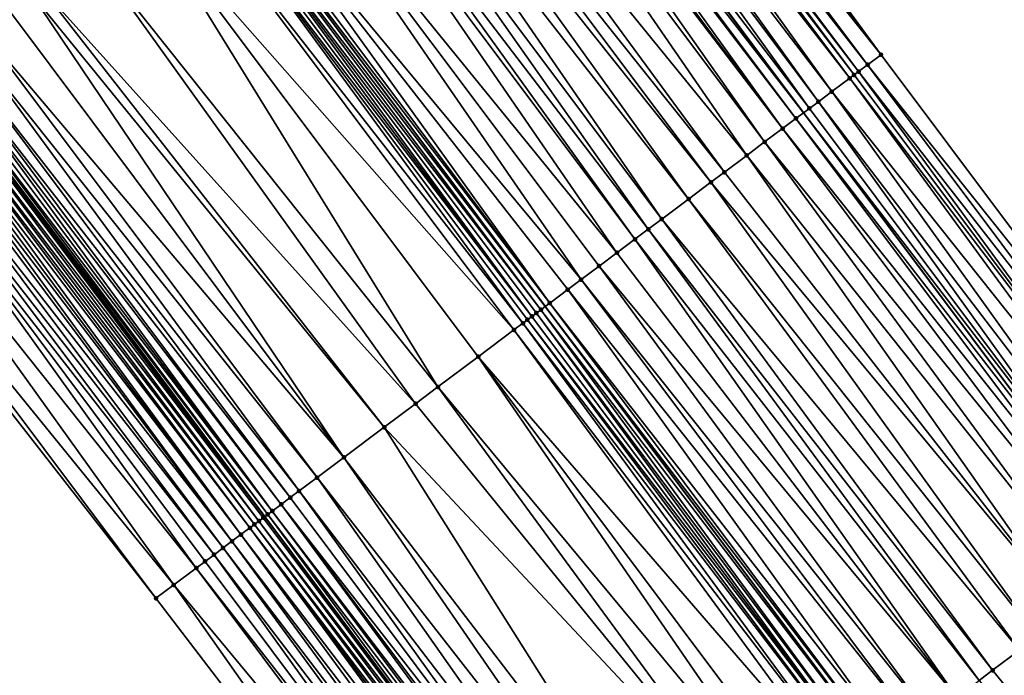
# Model space of a CAD drawing. Header units: feet. Extents: x 2004186 to 2014793, y 836912 to 864902.
# Tile 497 of 656: x 2007133 to 2007168, y 852294 to 852317. Entities that reach past the tile are written whole.
import ezdxf

# ---------------------------------------------------------------- set-up
doc = ezdxf.new("R2010")
doc.units = ezdxf.units.FT
doc.header["$LTSCALE"] = 100
doc.header["$MEASUREMENT"] = 0
for name, color, linetype, lineweight in [('EP_Travel Lane', 5, 'Continuous', 40), ('GPL_Skip Line', 2, 'Continuous', 40), ('Road Shots', 4, 'Continuous', 200), ('Road X-Section', 30, 'Continuous', 13)]:
    doc.layers.add(name, color=color, linetype=linetype, lineweight=lineweight)
doc.layers.add('I-77 SB_MM21-27-Surface-Border', color=7, linetype='Continuous')
doc.layers.add('I-77 SB_MM21-27-Surface-TIN', color=7, linetype='Continuous')

msp = doc.modelspace()

# ---------------------------------------------------------------- linework, layer by layer
at = {"layer": 'EP_Travel Lane'}
for points in [[(2007214.576057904, 852203.6635399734, 437.9141399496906), (2007202.278240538, 852219.5795358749, 438.050688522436), (2007190.132490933, 852235.4690993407, 438.1083880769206), (2007177.986796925, 852251.3585900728, 438.1884823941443), (2007165.841127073, 852267.2480492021, 438.2783200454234), (2007153.633143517, 852283.2535366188, 438.3588180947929), (2007141.654077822, 852299.2690866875, 438.4256654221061), (2007129.675011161, 852315.2846380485, 438.4920886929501), (2007117.695972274, 852331.3001522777, 438.5709600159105), (2007105.716917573, 852347.315687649, 438.6427364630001), (2007093.832098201, 852363.5804056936, 438.7356369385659), (2007082.036463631, 852379.7315499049, 438.798173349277), (2007070.240883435, 852395.8826196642, 438.8848433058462), (2007058.445256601, 852412.0337532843, 438.9508377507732), (2007046.706961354, 852428.372048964, 439.0449221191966), (2007035.053841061, 852444.626251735, 439.1202886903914), (2007023.400728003, 852460.880444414, 439.199071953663)], [(2007246.145901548, 852202.9269348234, 437.0806944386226), (2007233.741103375, 852218.6156544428, 437.1436066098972), (2007221.448139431, 852234.258770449, 437.2766588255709), (2007209.290980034, 852250.1393574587, 437.3813308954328), (2007197.133745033, 852266.020043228, 437.4555882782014), (2007184.976511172, 852281.9007275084, 437.5302831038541), (2007172.905763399, 852297.6969138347, 437.621815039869), (2007160.913285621, 852313.7024338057, 437.684617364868), (2007148.920804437, 852329.7079583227, 437.7458855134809), (2007136.928411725, 852345.713364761, 437.8467823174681), (2007124.9364487, 852361.7191698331, 437.9312006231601), (2007113.20897094, 852377.7548519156, 438.0108785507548), (2007101.402731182, 852393.8982299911, 438.075594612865), (2007089.596502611, 852410.0415927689, 438.145239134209), (2007077.790305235, 852426.1849128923, 438.2287000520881), (2007066.194967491, 852442.3457257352, 438.2838835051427), (2007054.552976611, 852458.6080466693, 438.3283688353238)]]:
    msp.add_polyline3d(points, dxfattribs=at)
at = {"layer": 'GPL_Skip Line'}
msp.add_polyline3d([(2007224.565206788, 852211.4563933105, 437.5843661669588), (2007212.292808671, 852227.2478656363, 437.6978340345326), (2007200.135654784, 852243.1284454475, 437.8047006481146), (2007187.978378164, 852259.0091855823, 437.8622266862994), (2007175.821181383, 852274.889821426, 437.9518490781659), (2007163.679047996, 852290.7819968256, 438.0152008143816), (2007151.686871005, 852306.7876408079, 438.0997817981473), (2007139.694610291, 852322.7933965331, 438.1468645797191), (2007127.702435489, 852338.7990375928, 438.232426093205), (2007115.710268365, 852354.8046684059, 438.3214261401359), (2007103.90233262, 852370.9467186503, 438.4013173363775), (2007092.096094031, 852387.090095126, 438.4665361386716), (2007080.28987076, 852403.2334506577, 438.5385390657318), (2007068.483676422, 852419.3767666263, 438.6233570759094), (2007056.814383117, 852435.6193597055, 438.6752667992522), (2007045.161990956, 852451.8740535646, 438.7574871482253), (2007033.509610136, 852468.1287316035, 438.845002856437)], dxfattribs=at)
at = {"layer": 'I-77 SB_MM21-27-Surface-Border', "color": 3, "linetype": 'ByBlock', "lineweight": -2}
for points in [[(2007056.214043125, 852459.7994650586, 438.1822470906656), (2007068.354014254, 852443.8944378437, 438.0692178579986), (2007080.105546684, 852427.8792449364, 437.9940760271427), (2007091.911731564, 852411.7359418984, 437.9050836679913), (2007104.202193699, 852395.9468641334, 437.8043375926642), (2007116.008447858, 852379.803466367, 437.7459950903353), (2007127.873178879, 852363.9207867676, 437.6558103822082), (2007138.105036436, 852346.595568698, 437.713169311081), (2007151.857479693, 852331.9095697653, 437.4628300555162), (2007163.689694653, 852315.7838750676, 437.4211709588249), (2007175.681911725, 852299.778177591, 437.3545356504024), (2007187.41253059, 852283.7667933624, 437.2963542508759), (2007199.410939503, 852267.7645581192, 437.2148276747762), (2007211.25062285, 852251.6406420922, 437.1663906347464), (2007223.090304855, 852235.5167278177, 437.1173897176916), (2007235.760482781, 852220.19171268, 436.9675541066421), (2007248.533332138, 852204.7903650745, 436.853076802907)], [(2007212.265211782, 852201.8610753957, 437.9418669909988), (2007199.589120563, 852217.5207740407, 438.0786277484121), (2007187.114365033, 852233.1581888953, 438.1911890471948), (2007174.79836774, 852248.9172418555, 438.2837979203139), (2007162.323513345, 852264.5547858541, 438.3566737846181), (2007149.91505002, 852280.4673294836, 438.4528724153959), (2007137.762797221, 852296.3530746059, 438.5294041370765), (2007125.450442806, 852312.1189553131, 438.5863476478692), (2007113.458286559, 852328.1245716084, 438.6802193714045), (2007101.78621601, 852344.370073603, 438.7606463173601), (2007089.858498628, 852360.6739035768, 438.8335977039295), (2007078.375159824, 852377.0533642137, 438.9123424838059), (2007067.05324978, 852393.5508958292, 438.9885407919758), (2007055.247060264, 852409.6942052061, 439.0755101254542), (2007044.136613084, 852426.5290269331, 439.1408593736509), (2007032.15909689, 852442.5507092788, 439.2102353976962), (2007020.18163239, 852458.5723195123, 439.3037975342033)]]:
    msp.add_polyline3d(points, dxfattribs=at)
at = {"layer": 'I-77 SB_MM21-27-Surface-TIN', "color": 128, "linetype": 'ByBlock', "lineweight": -2}
for points in [[(2007151.697463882, 852331.7895908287, 437.4816590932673), (2007151.217392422, 852331.4296860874, 437.5273847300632), (2007163.689694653, 852315.7838750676, 437.4211709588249)], [(2007151.857479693, 852331.9095697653, 437.4628300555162), (2007151.697463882, 852331.7895908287, 437.4816590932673), (2007163.689694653, 852315.7838750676, 437.4211709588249)], [(2007151.217392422, 852331.4296860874, 437.5273847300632), (2007150.897350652, 852331.1897417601, 437.5604970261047), (2007163.209616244, 852315.4239796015, 437.4637839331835)], [(2007151.217392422, 852331.4296860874, 437.5273847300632), (2007163.209616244, 852315.4239796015, 437.4637839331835), (2007163.689694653, 852315.7838750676, 437.4211709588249)], [(2007150.577266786, 852330.949853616, 437.5747557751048), (2007150.417229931, 852330.8299027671, 437.5841593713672), (2007162.569491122, 852314.9441464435, 437.5113850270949)], [(2007150.737318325, 852331.0697848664, 437.5719289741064), (2007150.577266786, 852330.949853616, 437.5747557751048), (2007162.729535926, 852315.0640866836, 437.5055417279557)], [(2007150.577266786, 852330.949853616, 437.5747557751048), (2007162.569491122, 852314.9441464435, 437.5113850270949), (2007162.729535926, 852315.0640866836, 437.5055417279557)], [(2007150.897350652, 852331.1897417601, 437.5604970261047), (2007150.737318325, 852331.0697848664, 437.5719289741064), (2007162.889574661, 852315.1840350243, 437.4969798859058)], [(2007150.737318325, 852331.0697848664, 437.5719289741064), (2007162.729535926, 852315.0640866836, 437.5055417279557), (2007162.889574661, 852315.1840350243, 437.4969798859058)], [(2007150.897350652, 852331.1897417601, 437.5604970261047), (2007162.889574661, 852315.1840350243, 437.4969798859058), (2007163.209616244, 852315.4239796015, 437.4637839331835)], [(2007150.257203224, 852330.7099383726, 437.5981083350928), (2007149.777133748, 852330.3500309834, 437.6447225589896), (2007161.92940607, 852314.4642598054, 437.5769327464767)], [(2007150.417229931, 852330.8299027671, 437.5841593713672), (2007150.257203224, 852330.7099383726, 437.5981083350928), (2007162.569491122, 852314.9441464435, 437.5113850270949)], [(2007150.257203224, 852330.7099383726, 437.5981083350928), (2007161.92940607, 852314.4642598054, 437.5769327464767), (2007162.569491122, 852314.9441464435, 437.5113850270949)], [(2007149.777133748, 852330.3500309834, 437.6447225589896), (2007149.457117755, 852330.1100522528, 437.6893796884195), (2007161.449360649, 852314.1043203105, 437.6343204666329)], [(2007149.777133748, 852330.3500309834, 437.6447225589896), (2007161.449360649, 852314.1043203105, 437.6343204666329), (2007161.92940607, 852314.4642598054, 437.5769327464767)], [(2007149.457117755, 852330.1100522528, 437.6893796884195), (2007148.97705604, 852329.750134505, 437.7394699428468), (2007161.12931367, 852313.864382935, 437.6650998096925)], [(2007149.457117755, 852330.1100522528, 437.6893796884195), (2007161.12931367, 852313.864382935, 437.6650998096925), (2007161.449360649, 852314.1043203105, 437.6343204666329)], [(2007148.657021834, 852329.5101800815, 437.7759702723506), (2007148.496988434, 852329.39022462, 437.7869216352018), (2007160.64923696, 852313.504485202, 437.7084734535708)], [(2007148.657021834, 852329.5101800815, 437.7759702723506), (2007160.913285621, 852313.7024338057, 437.684617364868), (2007148.920804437, 852329.7079583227, 437.7458855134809)], [(2007148.657021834, 852329.5101800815, 437.7759702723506), (2007160.64923696, 852313.504485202, 437.7084734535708), (2007160.913285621, 852313.7024338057, 437.684617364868)], [(2007148.97705604, 852329.750134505, 437.7394699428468), (2007148.920804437, 852329.7079583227, 437.7458855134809), (2007160.913285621, 852313.7024338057, 437.684617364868)], [(2007148.97705604, 852329.750134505, 437.7394699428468), (2007160.913285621, 852313.7024338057, 437.684617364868), (2007161.12931367, 852313.864382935, 437.6650998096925)], [(2007148.176905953, 852329.1503346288, 437.8018003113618), (2007148.016871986, 852329.0303799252, 437.8124974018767), (2007160.169132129, 852313.1446250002, 437.7392526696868)], [(2007148.496988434, 852329.39022462, 437.7869216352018), (2007148.176905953, 852329.1503346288, 437.8018003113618), (2007160.169132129, 852313.1446250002, 437.7392526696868)], [(2007148.496988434, 852329.39022462, 437.7869216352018), (2007160.169132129, 852313.1446250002, 437.7392526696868), (2007160.64923696, 852313.504485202, 437.7084734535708)], [(2007148.016871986, 852329.0303799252, 437.8124974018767), (2007147.536748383, 852328.6705447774, 437.8348692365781), (2007159.528970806, 852312.6648401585, 437.7706401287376)], [(2007148.016871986, 852329.0303799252, 437.8124974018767), (2007159.528970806, 852312.6648401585, 437.7706401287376), (2007160.169132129, 852313.1446250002, 437.7392526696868)], [(2007147.536748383, 852328.6705447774, 437.8348692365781), (2007146.25640395, 852327.7110041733, 437.8878867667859), (2007158.888804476, 852312.1850620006, 437.7997847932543)], [(2007147.536748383, 852328.6705447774, 437.8348692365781), (2007158.888804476, 852312.1850620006, 437.7997847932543), (2007159.528970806, 852312.6648401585, 437.7706401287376)], [(2007146.25640395, 852327.7110041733, 437.8878867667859), (2007145.616240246, 852327.2312225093, 437.9182082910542), (2007158.08860072, 852311.5853337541, 437.8380778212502)], [(2007146.25640395, 852327.7110041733, 437.8878867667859), (2007158.08860072, 852311.5853337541, 437.8380778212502), (2007158.888804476, 852312.1850620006, 437.7997847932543)], [(2007145.616240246, 852327.2312225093, 437.9182082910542), (2007145.136108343, 852326.8713984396, 437.9368626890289), (2007157.608479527, 852311.2254953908, 437.8615285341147)], [(2007145.616240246, 852327.2312225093, 437.9182082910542), (2007157.608479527, 852311.2254953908, 437.8615285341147), (2007158.08860072, 852311.5853337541, 437.8380778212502)], [(2007145.136108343, 852326.8713984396, 437.9368626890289), (2007144.495922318, 852326.3916465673, 437.9571869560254), (2007156.808254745, 852310.6257952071, 437.8904044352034)], [(2007145.136108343, 852326.8713984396, 437.9368626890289), (2007156.808254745, 852310.6257952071, 437.8904044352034), (2007157.608479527, 852311.2254953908, 437.8615285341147)], [(2007144.495922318, 852326.3916465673, 437.9571869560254), (2007143.855745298, 852325.9118826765, 437.9815442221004), (2007155.847995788, 852309.9061405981, 437.9298838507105)], [(2007144.495922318, 852326.3916465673, 437.9571869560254), (2007155.847995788, 852309.9061405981, 437.9298838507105), (2007156.808254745, 852310.6257952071, 437.8904044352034)], [(2007143.855745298, 852325.9118826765, 437.9815442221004), (2007143.215567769, 852325.4321194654, 438.0056734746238), (2007155.367864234, 852309.5463160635, 437.9486941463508)], [(2007143.855745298, 852325.9118826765, 437.9815442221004), (2007155.367864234, 852309.5463160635, 437.9486941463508), (2007155.847995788, 852309.9061405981, 437.9298838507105)], [(2007143.215567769, 852325.4321194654, 438.0056734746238), (2007142.895483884, 852325.1922313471, 438.0199236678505), (2007154.887739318, 852309.186482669, 437.9704774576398)], [(2007143.215567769, 852325.4321194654, 438.0056734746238), (2007154.887739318, 852309.186482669, 437.9704774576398), (2007155.367864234, 852309.5463160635, 437.9486941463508)], [(2007142.895483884, 852325.1922313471, 438.0199236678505), (2007141.615144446, 852324.232684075, 438.0751786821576), (2007154.247564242, 852308.7067161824, 437.9957054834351)], [(2007142.895483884, 852325.1922313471, 438.0199236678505), (2007154.247564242, 852308.7067161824, 437.9957054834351), (2007154.887739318, 852309.186482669, 437.9704774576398)], [(2007141.615144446, 852324.232684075, 438.0751786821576), (2007140.174752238, 852323.1532071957, 438.1327091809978), (2007152.96721504, 852307.7471819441, 438.0465862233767)], [(2007141.615144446, 852324.232684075, 438.0751786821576), (2007153.607393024, 852308.2269445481, 438.0226610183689), (2007154.247564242, 852308.7067161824, 437.9957054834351)], [(2007141.615144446, 852324.232684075, 438.0751786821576), (2007152.96721504, 852307.7471819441, 438.0465862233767), (2007153.607393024, 852308.2269445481, 438.0226610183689)], [(2007140.174752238, 852323.1532071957, 438.1327091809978), (2007139.854656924, 852322.9133343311, 438.1418406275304), (2007151.846917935, 852306.90757821, 438.0948906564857)], [(2007140.174752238, 852323.1532071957, 438.1327091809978), (2007152.487088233, 852307.3873510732, 438.0675227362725), (2007152.96721504, 852307.7471819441, 438.0465862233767)], [(2007140.174752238, 852323.1532071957, 438.1327091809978), (2007151.846917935, 852306.90757821, 438.0948906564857), (2007152.487088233, 852307.3873510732, 438.0675227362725)], [(2007139.534563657, 852322.6734587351, 438.1518885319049), (2007151.686871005, 852306.7876408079, 438.0997817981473), (2007139.694610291, 852322.7933965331, 438.1468645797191)], [(2007139.854656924, 852322.9133343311, 438.1418406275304), (2007139.694610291, 852322.7933965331, 438.1468645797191), (2007151.846917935, 852306.90757821, 438.0948906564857)], [(2007151.846917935, 852306.90757821, 438.0948906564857), (2007139.694610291, 852322.7933965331, 438.1468645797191), (2007151.686871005, 852306.7876408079, 438.0997817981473)], [(2007139.374514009, 852322.5535249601, 438.1555625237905), (2007139.214451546, 852322.4336082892, 438.1534968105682), (2007151.206707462, 852306.4278589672, 438.1042649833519)], [(2007139.534563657, 852322.6734587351, 438.1518885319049), (2007139.374514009, 852322.5535249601, 438.1555625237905), (2007151.526824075, 852306.6677034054, 438.1046729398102)], [(2007139.374514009, 852322.5535249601, 438.1555625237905), (2007151.366768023, 852306.5477781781, 438.1054784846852), (2007151.526824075, 852306.6677034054, 438.1046729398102)], [(2007139.374514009, 852322.5535249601, 438.1555625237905), (2007151.206707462, 852306.4278589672, 438.1042649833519), (2007151.366768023, 852306.5477781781, 438.1054784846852)], [(2007139.534563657, 852322.6734587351, 438.1518885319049), (2007151.526824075, 852306.6677034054, 438.1046729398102), (2007151.686871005, 852306.7876408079, 438.0997817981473)], [(2007139.054405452, 852322.3136697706, 438.158762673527), (2007138.574277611, 852321.9538402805, 438.1792359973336), (2007150.886625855, 852306.187967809, 438.1195350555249)], [(2007139.214451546, 852322.4336082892, 438.1534968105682), (2007139.054405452, 852322.3136697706, 438.158762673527), (2007151.206707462, 852306.4278589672, 438.1042649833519)], [(2007139.054405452, 852322.3136697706, 438.158762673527), (2007151.046662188, 852306.3079193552, 438.1098976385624), (2007151.206707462, 852306.4278589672, 438.1042649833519)], [(2007139.054405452, 852322.3136697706, 438.158762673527), (2007150.886625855, 852306.187967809, 438.1195350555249), (2007151.046662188, 852306.3079193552, 438.1098976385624)], [(2007138.574277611, 852321.9538402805, 438.1792359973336), (2007137.293920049, 852320.9943171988, 438.2263734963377), (2007150.566542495, 852305.9480789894, 438.1340203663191)], [(2007138.574277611, 852321.9538402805, 438.1792359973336), (2007150.566542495, 852305.9480789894, 438.1340203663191), (2007150.886625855, 852306.187967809, 438.1195350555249)], [(2007137.293920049, 852320.9943171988, 438.2263734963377), (2007135.373380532, 852319.5550368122, 438.2956582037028), (2007147.845783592, 852303.9090912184, 438.2345965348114)], [(2007137.293920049, 852320.9943171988, 438.2263734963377), (2007149.286181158, 852304.9885609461, 438.1794665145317), (2007150.566542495, 852305.9480789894, 438.1340203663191)], [(2007137.293920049, 852320.9943171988, 438.2263734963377), (2007147.845783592, 852303.9090912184, 438.2345965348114), (2007149.286181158, 852304.9885609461, 438.1794665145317)], [(2007135.373380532, 852319.5550368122, 438.2956582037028), (2007133.612894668, 852318.2356848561, 438.3630624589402), (2007147.045549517, 852303.3094034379, 438.2593101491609)], [(2007135.373380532, 852319.5550368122, 438.2956582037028), (2007147.045549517, 852303.3094034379, 438.2593101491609), (2007147.845783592, 852303.9090912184, 438.2345965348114)], [(2007133.612894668, 852318.2356848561, 438.3630624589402), (2007133.292801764, 852317.9958087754, 438.3732730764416), (2007145.925241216, 852302.4698146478, 438.3025997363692)], [(2007133.612894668, 852318.2356848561, 438.3630624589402), (2007145.925241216, 852302.4698146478, 438.3025997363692), (2007147.045549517, 852303.3094034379, 438.2593101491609)], [(2007133.292801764, 852317.9958087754, 438.3732730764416), (2007132.492574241, 852317.3961122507, 438.4009214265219), (2007144.484830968, 852301.3903618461, 438.3520497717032)], [(2007133.292801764, 852317.9958087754, 438.3732730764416), (2007144.484830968, 852301.3903618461, 438.3520497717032), (2007145.925241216, 852302.4698146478, 438.3025997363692)], [(2007132.492574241, 852317.3961122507, 438.4009214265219), (2007131.532306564, 852316.6764692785, 438.4364963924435), (2007144.484830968, 852301.3903618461, 438.3520497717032)], [(2007131.532306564, 852316.6764692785, 438.4364963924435), (2007131.052182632, 852316.31663457, 438.4587208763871), (2007143.52455972, 852300.6707236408, 438.3860245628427)], [(2007131.532306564, 852316.6764692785, 438.4364963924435), (2007143.52455972, 852300.6707236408, 438.3860245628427), (2007144.484830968, 852301.3903618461, 438.3520497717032)], [(2007131.052182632, 852316.31663457, 438.4587208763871), (2007130.572051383, 852315.9568096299, 438.4776674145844), (2007142.884382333, 852300.1909602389, 438.4102175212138)], [(2007131.052182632, 852316.31663457, 438.4587208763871), (2007142.884382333, 852300.1909602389, 438.4102175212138), (2007143.52455972, 852300.6707236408, 438.3860245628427)], [(2007130.572051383, 852315.9568096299, 438.4776674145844), (2007130.251945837, 852315.7169504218, 438.4822160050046), (2007142.564287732, 852299.9510864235, 438.4196678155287)], [(2007130.572051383, 852315.9568096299, 438.4776674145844), (2007142.564287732, 852299.9510864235, 438.4196678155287), (2007142.884382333, 852300.1909602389, 438.4102175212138)], [(2007163.689694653, 852315.7838750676, 437.4211709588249), (2007163.209616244, 852315.4239796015, 437.4637839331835), (2007175.681911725, 852299.778177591, 437.3545356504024)], [(2007129.9318587, 852315.4770666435, 438.4950097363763), (2007129.771807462, 852315.357134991, 438.4979715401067), (2007141.924079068, 852299.4713647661, 438.429852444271)], [(2007130.091898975, 852315.5970129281, 438.4871379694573), (2007129.9318587, 852315.4770666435, 438.4950097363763), (2007141.924079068, 852299.4713647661, 438.429852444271)], [(2007130.251945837, 852315.7169504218, 438.4822160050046), (2007130.091898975, 852315.5970129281, 438.4871379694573), (2007142.244176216, 852299.7112351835, 438.4215424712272)], [(2007130.091898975, 852315.5970129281, 438.4871379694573), (2007141.924079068, 852299.4713647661, 438.429852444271), (2007142.244176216, 852299.7112351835, 438.4215424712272)], [(2007130.251945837, 852315.7169504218, 438.4822160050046), (2007142.244176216, 852299.7112351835, 438.4215424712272), (2007142.564287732, 852299.9510864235, 438.4196678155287)], [(2007163.209616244, 852315.4239796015, 437.4637839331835), (2007162.889574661, 852315.1840350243, 437.4969798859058), (2007175.201842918, 852299.4182693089, 437.4014495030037)], [(2007163.209616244, 852315.4239796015, 437.4637839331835), (2007175.201842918, 852299.4182693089, 437.4014495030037), (2007175.681911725, 852299.778177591, 437.3545356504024)], [(2007129.451664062, 852315.1173263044, 438.4855664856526), (2007129.291636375, 852314.9973632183, 438.4990764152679), (2007141.443908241, 852299.1115926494, 438.4310727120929)], [(2007129.611727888, 852315.2372411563, 438.4882426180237), (2007129.451664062, 852315.1173263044, 438.4855664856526), (2007141.603950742, 852299.2315359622, 438.4241981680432)], [(2007129.451664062, 852315.1173263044, 438.4855664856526), (2007141.443908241, 852299.1115926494, 438.4310727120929), (2007141.603950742, 852299.2315359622, 438.4241981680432)], [(2007129.611727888, 852315.2372411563, 438.4882426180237), (2007141.654077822, 852299.2690866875, 438.4256654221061), (2007129.675011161, 852315.2846380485, 438.4920886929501)], [(2007129.611727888, 852315.2372411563, 438.4882426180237), (2007141.603950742, 852299.2315359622, 438.4241981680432), (2007141.654077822, 852299.2690866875, 438.4256654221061)], [(2007129.771807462, 852315.357134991, 438.4979715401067), (2007129.675011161, 852315.2846380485, 438.4920886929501), (2007141.764019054, 852299.3514448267, 438.4288834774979)], [(2007141.764019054, 852299.3514448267, 438.4288834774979), (2007129.675011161, 852315.2846380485, 438.4920886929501), (2007141.654077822, 852299.2690866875, 438.4256654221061)], [(2007129.771807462, 852315.357134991, 438.4979715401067), (2007141.764019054, 852299.3514448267, 438.4288834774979), (2007141.924079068, 852299.4713647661, 438.429852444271)], [(2007162.729535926, 852315.0640866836, 437.5055417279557), (2007162.569491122, 852314.9441464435, 437.5113850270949), (2007174.721761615, 852299.0583777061, 437.4427662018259)], [(2007162.889574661, 852315.1840350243, 437.4969798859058), (2007162.729535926, 852315.0640866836, 437.5055417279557), (2007174.721761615, 852299.0583777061, 437.4427662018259)], [(2007162.889574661, 852315.1840350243, 437.4969798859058), (2007174.721761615, 852299.0583777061, 437.4427662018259), (2007175.201842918, 852299.4182693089, 437.4014495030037)], [(2007128.97155096, 852314.7574771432, 438.5126409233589), (2007128.811495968, 852314.6375505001, 438.5139216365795), (2007140.803751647, 852298.631801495, 438.4645785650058)], [(2007129.13159826, 852314.8774140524, 438.5079152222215), (2007128.97155096, 852314.7574771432, 438.5126409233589), (2007141.123848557, 852298.8716722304, 438.4561618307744)], [(2007128.97155096, 852314.7574771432, 438.5126409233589), (2007140.803751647, 852298.631801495, 438.4645785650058), (2007141.123848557, 852298.8716722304, 438.4561618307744)], [(2007129.291636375, 852314.9973632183, 438.4990764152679), (2007129.13159826, 852314.8774140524, 438.5079152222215), (2007141.283883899, 852298.9916250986, 438.4460807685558)], [(2007129.13159826, 852314.8774140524, 438.5079152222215), (2007141.123848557, 852298.8716722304, 438.4561618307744), (2007141.283883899, 852298.9916250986, 438.4460807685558)], [(2007129.291636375, 852314.9973632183, 438.4990764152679), (2007141.283883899, 852298.9916250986, 438.4460807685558), (2007141.443908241, 852299.1115926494, 438.4310727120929)], [(2007162.569491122, 852314.9441464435, 437.5113850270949), (2007161.92940607, 852314.4642598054, 437.5769327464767), (2007174.401724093, 852298.8184277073, 437.4777817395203)], [(2007162.569491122, 852314.9441464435, 437.5113850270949), (2007174.401724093, 852298.8184277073, 437.4777817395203), (2007174.721761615, 852299.0583777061, 437.4427662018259)], [(2007128.491365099, 852314.3977250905, 438.5071283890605), (2007128.171258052, 852314.157867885, 438.5110050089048), (2007140.483636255, 852298.3919554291, 438.4647168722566)], [(2007128.651427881, 852314.5176413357, 438.5093369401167), (2007128.491365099, 852314.3977250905, 438.5071283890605), (2007140.483636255, 852298.3919554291, 438.4647168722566)], [(2007128.811495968, 852314.6375505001, 438.5139216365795), (2007128.651427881, 852314.5176413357, 438.5093369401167), (2007140.803751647, 852298.631801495, 438.4645785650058)], [(2007128.651427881, 852314.5176413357, 438.5093369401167), (2007140.483636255, 852298.3919554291, 438.4647168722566), (2007140.803751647, 852298.631801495, 438.4645785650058)], [(2007161.92940607, 852314.4642598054, 437.5769327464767), (2007161.449360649, 852314.1043203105, 437.6343204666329), (2007173.601618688, 852298.2185681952, 437.5601242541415)], [(2007161.92940607, 852314.4642598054, 437.5769327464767), (2007173.601618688, 852298.2185681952, 437.5601242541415), (2007174.401724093, 852298.8184277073, 437.4777817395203)], [(2007128.171258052, 852314.157867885, 438.5110050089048), (2007127.851164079, 852313.9179932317, 438.5207366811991), (2007140.163531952, 852298.1520945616, 438.4698222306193)], [(2007128.171258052, 852314.157867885, 438.5110050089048), (2007140.163531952, 852298.1520945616, 438.4698222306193), (2007140.483636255, 852298.3919554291, 438.4647168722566)], [(2007161.449360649, 852314.1043203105, 437.6343204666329), (2007161.12931367, 852313.864382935, 437.6650998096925), (2007173.121542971, 852297.8586691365, 437.6039429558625)], [(2007161.449360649, 852314.1043203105, 437.6343204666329), (2007173.121542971, 852297.8586691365, 437.6039429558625), (2007173.601618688, 852298.2185681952, 437.5601242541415)], [(2007127.531088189, 852313.6780944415, 438.5385679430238), (2007126.730834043, 852313.0784334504, 438.5542922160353), (2007139.203250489, 852297.4324699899, 438.4992220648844)], [(2007127.851164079, 852313.9179932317, 438.5207366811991), (2007127.531088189, 852313.6780944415, 438.5385679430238), (2007139.843432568, 852297.9122271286, 438.4771307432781)], [(2007127.531088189, 852313.6780944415, 438.5385679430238), (2007139.523350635, 852297.6723364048, 438.4922550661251), (2007139.843432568, 852297.9122271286, 438.4771307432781)], [(2007127.531088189, 852313.6780944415, 438.5385679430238), (2007139.203250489, 852297.4324699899, 438.4992220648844), (2007139.523350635, 852297.6723364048, 438.4922550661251)], [(2007127.851164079, 852313.9179932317, 438.5207366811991), (2007139.843432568, 852297.9122271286, 438.4771307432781), (2007140.163531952, 852298.1520945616, 438.4698222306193)], [(2007160.64923696, 852313.504485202, 437.7084734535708), (2007172.905763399, 852297.6969138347, 437.621815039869), (2007160.913285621, 852313.7024338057, 437.684617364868)], [(2007161.12931367, 852313.864382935, 437.6650998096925), (2007160.913285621, 852313.7024338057, 437.684617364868), (2007173.121542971, 852297.8586691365, 437.6039429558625)], [(2007173.121542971, 852297.8586691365, 437.6039429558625), (2007160.913285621, 852313.7024338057, 437.684617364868), (2007172.905763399, 852297.6969138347, 437.621815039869)], [(2007160.64923696, 852313.504485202, 437.7084734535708), (2007160.169132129, 852313.1446250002, 437.7392526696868), (2007172.641458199, 852297.4987821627, 437.6437062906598)], [(2007160.64923696, 852313.504485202, 437.7084734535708), (2007172.641458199, 852297.4987821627, 437.6437062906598), (2007172.905763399, 852297.6969138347, 437.621815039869)], [(2007126.730834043, 852313.0784334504, 438.5542922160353), (2007125.770547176, 852312.3588160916, 438.5812719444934), (2007138.402995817, 852296.8328097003, 438.5147104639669)], [(2007126.730834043, 852313.0784334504, 438.5542922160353), (2007138.402995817, 852296.8328097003, 438.5147104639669), (2007139.203250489, 852297.4324699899, 438.4992220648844)], [(2007160.169132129, 852313.1446250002, 437.7392526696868), (2007159.528970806, 852312.6648401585, 437.7706401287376), (2007172.161356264, 852297.1389180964, 437.6757824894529)], [(2007160.169132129, 852313.1446250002, 437.7392526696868), (2007172.161356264, 852297.1389180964, 437.6757824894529), (2007172.641458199, 852297.4987821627, 437.6437062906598)], [(2007159.528970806, 852312.6648401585, 437.7706401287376), (2007158.888804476, 852312.1850620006, 437.7997847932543), (2007171.36115789, 852296.5391826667, 437.7164863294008)], [(2007159.528970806, 852312.6648401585, 437.7706401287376), (2007171.36115789, 852296.5391826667, 437.7164863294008), (2007172.161356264, 852297.1389180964, 437.6757824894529)], [(2007125.770547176, 852312.3588160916, 438.5812719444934), (2007125.450442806, 852312.1189553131, 438.5863476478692), (2007137.762797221, 852296.3530746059, 438.5294041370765)], [(2007125.770547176, 852312.3588160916, 438.5812719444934), (2007137.762797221, 852296.3530746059, 438.5294041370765), (2007138.402995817, 852296.8328097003, 438.5147104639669)], [(2007158.888804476, 852312.1850620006, 437.7997847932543), (2007158.08860072, 852311.5853337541, 437.8380778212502), (2007170.400897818, 852295.819529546, 437.7554668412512)], [(2007158.888804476, 852312.1850620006, 437.7997847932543), (2007170.400897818, 852295.819529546, 437.7554668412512), (2007171.36115789, 852296.5391826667, 437.7164863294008)], [(2007158.08860072, 852311.5853337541, 437.8380778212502), (2007157.608479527, 852311.2254953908, 437.8615285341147), (2007170.400897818, 852295.819529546, 437.7554668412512)], [(2007157.608479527, 852311.2254953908, 437.8615285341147), (2007156.808254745, 852310.6257952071, 437.8904044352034), (2007169.280597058, 852294.9799306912, 437.8021343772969)], [(2007157.608479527, 852311.2254953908, 437.8615285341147), (2007169.280597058, 852294.9799306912, 437.8021343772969), (2007170.400897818, 852295.819529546, 437.7554668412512)], [(2007156.808254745, 852310.6257952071, 437.8904044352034), (2007155.847995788, 852309.9061405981, 437.9298838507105), (2007168.640413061, 852294.5001761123, 437.8233668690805)], [(2007156.808254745, 852310.6257952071, 437.8904044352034), (2007168.640413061, 852294.5001761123, 437.8233668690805), (2007169.280597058, 852294.9799306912, 437.8021343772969)], [(2007155.847995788, 852309.9061405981, 437.9298838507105), (2007155.367864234, 852309.5463160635, 437.9486941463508), (2007167.680154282, 852293.7805212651, 437.8629266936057)], [(2007155.847995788, 852309.9061405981, 437.9298838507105), (2007167.680154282, 852293.7805212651, 437.8629266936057), (2007168.640413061, 852294.5001761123, 437.8233668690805)], [(2007155.367864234, 852309.5463160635, 437.9486941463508), (2007154.887739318, 852309.186482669, 437.9704774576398), (2007167.200020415, 852293.420699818, 437.8807011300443)], [(2007155.367864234, 852309.5463160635, 437.9486941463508), (2007167.200020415, 852293.420699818, 437.8807011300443), (2007167.680154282, 852293.7805212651, 437.8629266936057)], [(2007154.887739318, 852309.186482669, 437.9704774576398), (2007154.247564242, 852308.7067161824, 437.9957054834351), (2007166.399805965, 852292.8209858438, 437.9142050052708)], [(2007154.887739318, 852309.186482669, 437.9704774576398), (2007166.399805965, 852292.8209858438, 437.9142050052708), (2007167.200020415, 852293.420699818, 437.8807011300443)], [(2007154.247564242, 852308.7067161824, 437.9957054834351), (2007153.607393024, 852308.2269445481, 438.0226610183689), (2007166.399805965, 852292.8209858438, 437.9142050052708)], [(2007153.607393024, 852308.2269445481, 438.0226610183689), (2007152.96721504, 852307.7471819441, 438.0465862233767), (2007165.439550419, 852292.1013266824, 437.9552125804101)], [(2007153.607393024, 852308.2269445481, 438.0226610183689), (2007165.439550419, 852292.1013266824, 437.9552125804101), (2007166.399805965, 852292.8209858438, 437.9142050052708)], [(2007152.96721504, 852307.7471819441, 438.0465862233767), (2007152.487088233, 852307.3873510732, 438.0675227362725), (2007164.959415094, 852291.74150718, 437.9723342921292)], [(2007152.96721504, 852307.7471819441, 438.0465862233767), (2007164.959415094, 852291.74150718, 437.9723342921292), (2007165.439550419, 852292.1013266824, 437.9552125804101)], [(2007152.487088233, 852307.3873510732, 438.0675227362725), (2007151.846917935, 852306.90757821, 438.0948906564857), (2007164.159195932, 852291.1417994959, 438.0037274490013)], [(2007152.487088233, 852307.3873510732, 438.0675227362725), (2007164.159195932, 852291.1417994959, 438.0037274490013), (2007164.959415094, 852291.74150718, 437.9723342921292)], [(2007151.526824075, 852306.6677034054, 438.1046729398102), (2007151.366768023, 852306.5477781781, 438.1054784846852), (2007163.358952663, 852290.5421239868, 438.0243235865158)], [(2007151.526824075, 852306.6677034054, 438.1046729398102), (2007163.679047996, 852290.7819968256, 438.0152008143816), (2007151.686871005, 852306.7876408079, 438.0997817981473)], [(2007151.526824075, 852306.6677034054, 438.1046729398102), (2007163.358952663, 852290.5421239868, 438.0243235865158), (2007163.679047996, 852290.7819968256, 438.0152008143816)], [(2007151.846917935, 852306.90757821, 438.0948906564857), (2007151.686871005, 852306.7876408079, 438.0997817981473), (2007163.839095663, 852290.9019332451, 438.0106394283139)], [(2007163.839095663, 852290.9019332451, 438.0106394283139), (2007151.686871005, 852306.7876408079, 438.0997817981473), (2007163.679047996, 852290.7819968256, 438.0152008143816)], [(2007151.846917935, 852306.90757821, 438.0948906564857), (2007163.839095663, 852290.9019332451, 438.0106394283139), (2007164.159195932, 852291.1417994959, 438.0037274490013)], [(2007151.046662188, 852306.3079193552, 438.1098976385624), (2007150.886625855, 852306.187967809, 438.1195350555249), (2007163.038847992, 852290.3022636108, 438.029264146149)], [(2007151.206707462, 852306.4278589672, 438.1042649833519), (2007151.046662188, 852306.3079193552, 438.1098976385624), (2007163.19889573, 852290.4221999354, 438.024734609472)], [(2007151.046662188, 852306.3079193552, 438.1098976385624), (2007163.038847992, 852290.3022636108, 438.029264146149), (2007163.19889573, 852290.4221999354, 438.024734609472)], [(2007151.366768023, 852306.5477781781, 438.1054784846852), (2007151.206707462, 852306.4278589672, 438.1042649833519), (2007163.19889573, 852290.4221999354, 438.024734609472)], [(2007151.366768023, 852306.5477781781, 438.1054784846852), (2007163.19889573, 852290.4221999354, 438.024734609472), (2007163.358952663, 852290.5421239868, 438.0243235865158)], [(2007150.566542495, 852305.9480789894, 438.1340203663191), (2007149.286181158, 852304.9885609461, 438.1794665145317), (2007162.398688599, 852289.8224761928, 438.0615164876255)], [(2007150.886625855, 852306.187967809, 438.1195350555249), (2007150.566542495, 852305.9480789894, 438.1340203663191), (2007162.718772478, 852290.0623643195, 438.0472635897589)], [(2007150.566542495, 852305.9480789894, 438.1340203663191), (2007162.398688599, 852289.8224761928, 438.0615164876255), (2007162.718772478, 852290.0623643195, 438.0472635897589)], [(2007150.886625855, 852306.187967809, 438.1195350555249), (2007162.718772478, 852290.0623643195, 438.0472635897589), (2007163.038847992, 852290.3022636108, 438.029264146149)], [(2007149.286181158, 852304.9885609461, 438.1794665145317), (2007147.845783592, 852303.9090912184, 438.2345965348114), (2007160.638196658, 852288.5031323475, 438.1261990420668)], [(2007149.286181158, 852304.9885609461, 438.1794665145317), (2007161.278373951, 852288.9828958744, 438.101963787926), (2007162.398688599, 852289.8224761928, 438.0615164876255)], [(2007149.286181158, 852304.9885609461, 438.1794665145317), (2007160.638196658, 852288.5031323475, 438.1261990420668), (2007161.278373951, 852288.9828958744, 438.101963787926)], [(2007147.845783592, 852303.9090912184, 438.2345965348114), (2007147.045549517, 852303.3094034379, 438.2593101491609), (2007159.677938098, 852287.7834772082, 438.1658568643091)], [(2007147.845783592, 852303.9090912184, 438.2345965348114), (2007159.677938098, 852287.7834772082, 438.1658568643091), (2007160.638196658, 852288.5031323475, 438.1261990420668)], [(2007147.045549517, 852303.3094034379, 438.2593101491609), (2007145.925241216, 852302.4698146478, 438.3025997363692), (2007159.677938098, 852287.7834772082, 438.1658568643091)], [(2007145.925241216, 852302.4698146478, 438.3025997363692), (2007144.484830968, 852301.3903618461, 438.3520497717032), (2007156.637085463, 852285.5046144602, 438.2762744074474)], [(2007145.925241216, 852302.4698146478, 438.3025997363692), (2007156.637085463, 852285.5046144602, 438.2762744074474), (2007159.677938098, 852287.7834772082, 438.1658568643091)], [(2007144.484830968, 852301.3903618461, 438.3520497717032), (2007143.52455972, 852300.6707236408, 438.3860245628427), (2007155.836864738, 852284.904908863, 438.30696726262)], [(2007144.484830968, 852301.3903618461, 438.3520497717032), (2007155.836864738, 852284.904908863, 438.30696726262), (2007156.637085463, 852285.5046144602, 438.2762744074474)], [(2007143.52455972, 852300.6707236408, 438.3860245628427), (2007142.884382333, 852300.1909602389, 438.4102175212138), (2007155.036643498, 852284.305203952, 438.3374298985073)], [(2007143.52455972, 852300.6707236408, 438.3860245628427), (2007155.036643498, 852284.305203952, 438.3374298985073), (2007155.836864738, 852284.904908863, 438.30696726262)], [(2007142.564287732, 852299.9510864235, 438.4196678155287), (2007142.244176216, 852299.7112351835, 438.4215424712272), (2007154.556500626, 852283.9453945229, 438.3511713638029)], [(2007142.884382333, 852300.1909602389, 438.4102175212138), (2007142.564287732, 852299.9510864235, 438.4196678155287), (2007154.556500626, 852283.9453945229, 438.3511713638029)], [(2007142.884382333, 852300.1909602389, 438.4102175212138), (2007154.556500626, 852283.9453945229, 438.3511713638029), (2007155.036643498, 852284.305203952, 438.3374298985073)], [(2007142.244176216, 852299.7112351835, 438.4215424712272), (2007141.924079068, 852299.4713647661, 438.429852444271), (2007154.076351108, 852283.5855939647, 438.3619359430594)], [(2007142.244176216, 852299.7112351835, 438.4215424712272), (2007154.23639553, 852283.7055347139, 438.3559215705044), (2007154.556500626, 852283.9453945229, 438.3511713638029)], [(2007142.244176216, 852299.7112351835, 438.4215424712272), (2007154.076351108, 852283.5855939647, 438.3619359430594), (2007154.23639553, 852283.7055347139, 438.3559215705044)], [(2007141.603950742, 852299.2315359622, 438.4241981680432), (2007141.443908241, 852299.1115926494, 438.4310727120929), (2007153.596169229, 852283.2258365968, 438.3582069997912)], [(2007141.603950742, 852299.2315359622, 438.4241981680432), (2007153.633143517, 852283.2535366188, 438.3588180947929), (2007141.654077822, 852299.2690866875, 438.4256654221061)], [(2007141.603950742, 852299.2315359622, 438.4241981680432), (2007153.596169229, 852283.2258365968, 438.3582069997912), (2007153.633143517, 852283.2535366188, 438.3588180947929)], [(2007141.764019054, 852299.3514448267, 438.4288834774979), (2007141.654077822, 852299.2690866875, 438.4256654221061), (2007153.633143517, 852283.2535366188, 438.3588180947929)], [(2007141.924079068, 852299.4713647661, 438.429852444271), (2007141.764019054, 852299.3514448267, 438.4288834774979), (2007153.916296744, 852283.4656664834, 438.3634979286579)], [(2007141.764019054, 852299.3514448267, 438.4288834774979), (2007153.633143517, 852283.2535366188, 438.3588180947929), (2007153.916296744, 852283.4656664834, 438.3634979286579)], [(2007141.924079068, 852299.4713647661, 438.429852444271), (2007153.916296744, 852283.4656664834, 438.3634979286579), (2007154.076351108, 852283.5855939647, 438.3619359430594)], [(2007141.123848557, 852298.8716722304, 438.4561618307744), (2007140.803751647, 852298.631801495, 438.4645785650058), (2007152.956012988, 852282.7460449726, 438.3918709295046)], [(2007141.283883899, 852298.9916250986, 438.4460807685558), (2007141.123848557, 852298.8716722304, 438.4561618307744), (2007153.276095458, 852282.9859349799, 438.3769869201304)], [(2007141.123848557, 852298.8716722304, 438.4561618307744), (2007153.116058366, 852282.8659844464, 438.3862845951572), (2007153.276095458, 852282.9859349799, 438.3769869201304)], [(2007141.123848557, 852298.8716722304, 438.4561618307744), (2007152.956012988, 852282.7460449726, 438.3918709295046), (2007153.116058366, 852282.8659844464, 438.3862845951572)], [(2007141.443908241, 852299.1115926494, 438.4310727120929), (2007141.283883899, 852298.9916250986, 438.4460807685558), (2007153.436126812, 852283.1058931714, 438.36511939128)], [(2007141.283883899, 852298.9916250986, 438.4460807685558), (2007153.276095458, 852282.9859349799, 438.3769869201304), (2007153.436126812, 852283.1058931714, 438.36511939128)], [(2007141.443908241, 852299.1115926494, 438.4310727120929), (2007153.436126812, 852283.1058931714, 438.36511939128), (2007153.596169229, 852283.2258365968, 438.3582069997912)], [(2007140.803751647, 852298.631801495, 438.4645785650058), (2007140.483636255, 852298.3919554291, 438.4647168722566), (2007152.635910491, 852282.5061816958, 438.3977848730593)], [(2007140.803751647, 852298.631801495, 438.4645785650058), (2007152.635910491, 852282.5061816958, 438.3977848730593), (2007152.956012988, 852282.7460449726, 438.3918709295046)], [(2007140.163531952, 852298.1520945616, 438.4698222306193), (2007139.843432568, 852297.9122271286, 438.4771307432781), (2007151.99568913, 852282.0264769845, 438.4022831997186)], [(2007140.483636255, 852298.3919554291, 438.4647168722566), (2007140.163531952, 852298.1520945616, 438.4698222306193), (2007152.315797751, 852282.2663320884, 438.3991118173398)], [(2007140.163531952, 852298.1520945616, 438.4698222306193), (2007151.99568913, 852282.0264769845, 438.4022831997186), (2007152.315797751, 852282.2663320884, 438.3991118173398)], [(2007140.483636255, 852298.3919554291, 438.4647168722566), (2007152.315797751, 852282.2663320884, 438.3991118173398), (2007152.635910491, 852282.5061816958, 438.3977848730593)], [(2007139.843432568, 852297.9122271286, 438.4771307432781), (2007139.523350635, 852297.6723364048, 438.4922550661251), (2007151.515553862, 852281.6666574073, 438.4194300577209)], [(2007139.843432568, 852297.9122271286, 438.4771307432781), (2007151.515553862, 852281.6666574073, 438.4194300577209), (2007151.99568913, 852282.0264769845, 438.4022831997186)], [(2007139.523350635, 852297.6723364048, 438.4922550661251), (2007139.203250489, 852297.4324699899, 438.4992220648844), (2007151.515553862, 852281.6666574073, 438.4194300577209)], [(2007139.203250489, 852297.4324699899, 438.4992220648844), (2007138.402995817, 852296.8328097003, 438.5147104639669), (2007151.195449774, 852281.4267962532, 438.4246317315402)], [(2007139.203250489, 852297.4324699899, 438.4992220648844), (2007151.195449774, 852281.4267962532, 438.4246317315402), (2007151.515553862, 852281.6666574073, 438.4194300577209)], [(2007138.402995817, 852296.8328097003, 438.5147104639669), (2007137.762797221, 852296.3530746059, 438.5294041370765), (2007149.91505002, 852280.4673294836, 438.4528724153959)], [(2007138.402995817, 852296.8328097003, 438.5147104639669), (2007149.91505002, 852280.4673294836, 438.4528724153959), (2007151.195449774, 852281.4267962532, 438.4246317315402)], [(2007168.640413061, 852294.5001761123, 437.8233668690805), (2007167.680154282, 852293.7805212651, 437.8629266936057), (2007180.267343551, 852278.2944715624, 437.7668440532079)], [(2007167.680154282, 852293.7805212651, 437.8629266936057), (2007167.200020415, 852293.420699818, 437.8807011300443), (2007180.267343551, 852278.2944715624, 437.7668440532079)]]:
    msp.add_3dface(points, dxfattribs=at)
at = {"layer": 'Road Shots', "lineweight": 100}
for p in [(2007163.689694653, 852315.7838750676, 437.4211709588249), (2007163.209616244, 852315.4239796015, 437.4637839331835), (2007162.729535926, 852315.0640866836, 437.5055417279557), (2007162.889574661, 852315.1840350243, 437.4969798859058), (2007162.569491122, 852314.9441464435, 437.5113850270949), (2007161.92940607, 852314.4642598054, 437.5769327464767), (2007161.449360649, 852314.1043203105, 437.6343204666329), (2007161.12931367, 852313.864382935, 437.6650998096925), (2007160.64923696, 852313.504485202, 437.7084734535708), (2007160.169132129, 852313.1446250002, 437.7392526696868), (2007159.528970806, 852312.6648401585, 437.7706401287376), (2007158.888804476, 852312.1850620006, 437.7997847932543), (2007158.08860072, 852311.5853337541, 437.8380778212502), (2007157.608479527, 852311.2254953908, 437.8615285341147), (2007156.808254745, 852310.6257952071, 437.8904044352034), (2007155.847995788, 852309.9061405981, 437.9298838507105), (2007155.367864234, 852309.5463160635, 437.9486941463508), (2007154.887739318, 852309.186482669, 437.9704774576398), (2007154.247564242, 852308.7067161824, 437.9957054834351), (2007153.607393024, 852308.2269445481, 438.0226610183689), (2007152.96721504, 852307.7471819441, 438.0465862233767), (2007152.487088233, 852307.3873510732, 438.0675227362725), (2007151.526824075, 852306.6677034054, 438.1046729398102), (2007151.846917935, 852306.90757821, 438.0948906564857), (2007151.046662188, 852306.3079193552, 438.1098976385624), (2007151.206707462, 852306.4278589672, 438.1042649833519), (2007151.366768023, 852306.5477781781, 438.1054784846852), (2007150.566542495, 852305.9480789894, 438.1340203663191), (2007150.886625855, 852306.187967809, 438.1195350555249), (2007149.286181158, 852304.9885609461, 438.1794665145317), (2007147.845783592, 852303.9090912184, 438.2345965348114), (2007147.045549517, 852303.3094034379, 438.2593101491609), (2007145.925241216, 852302.4698146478, 438.3025997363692), (2007144.484830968, 852301.3903618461, 438.3520497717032), (2007143.52455972, 852300.6707236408, 438.3860245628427), (2007142.564287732, 852299.9510864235, 438.4196678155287), (2007142.884382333, 852300.1909602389, 438.4102175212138), (2007142.244176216, 852299.7112351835, 438.4215424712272), (2007141.603950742, 852299.2315359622, 438.4241981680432), (2007141.764019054, 852299.3514448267, 438.4288834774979), (2007141.924079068, 852299.4713647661, 438.429852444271), (2007141.123848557, 852298.8716722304, 438.4561618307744), (2007141.283883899, 852298.9916250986, 438.4460807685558), (2007141.443908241, 852299.1115926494, 438.4310727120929), (2007140.803751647, 852298.631801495, 438.4645785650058), (2007140.163531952, 852298.1520945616, 438.4698222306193), (2007140.483636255, 852298.3919554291, 438.4647168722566), (2007139.843432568, 852297.9122271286, 438.4771307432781), (2007139.523350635, 852297.6723364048, 438.4922550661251), (2007139.203250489, 852297.4324699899, 438.4992220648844), (2007138.402995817, 852296.8328097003, 438.5147104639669), (2007137.762797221, 852296.3530746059, 438.5294041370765), (2007167.680154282, 852293.7805212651, 437.8629266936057)]:
    msp.add_point(p, dxfattribs=at)
at = {"layer": 'Road X-Section', "extrusion": (-0.5996099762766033, 0.8002837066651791, 0.003723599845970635), "elevation": -521399.3088109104, "flags": 128}
msp.add_lwpolyline([(-2117339.323362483, 2380.085233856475), (-2117339.723362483, 2380.080158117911), (-2117340.923362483, 2380.05317820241), (-2117341.923362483, 2380.03745382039), (-2117342.323362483, 2380.019622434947), (-2117342.723362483, 2380.009890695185), (-2117343.123362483, 2380.006014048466), (-2117343.323362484, 2380.008222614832), (-2117343.523362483, 2380.01280734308), (-2117343.723362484, 2380.011526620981), (-2117343.923362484, 2380.006800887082), (-2117344.123362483, 2379.997962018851), (-2117344.323362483, 2379.984451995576), (-2117344.523362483, 2379.9871281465), (-2117344.723362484, 2379.996857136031), (-2117344.923362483, 2379.993895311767), (-2117345.123362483, 2379.986023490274), (-2117345.323362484, 2379.981101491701), (-2117345.723362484, 2379.976552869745), (-2117346.323362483, 2379.957606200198), (-2117346.923362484, 2379.93538156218), (-2117348.123362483, 2379.899806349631), (-2117349.123362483, 2379.872157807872), (-2117349.523362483, 2379.861947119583), (-2117351.723362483, 2379.794542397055), (-2117354.123362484, 2379.725257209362), (-2117355.723362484, 2379.678119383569), (-2117356.323362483, 2379.657645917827), (-2117356.523362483, 2379.652380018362), (-2117356.723362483, 2379.654445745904), (-2117356.923362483, 2379.650771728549), (-2117357.323362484, 2379.640723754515), (-2117357.723362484, 2379.631592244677), (-2117359.523362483, 2379.574061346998), (-2117361.123362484, 2379.518805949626), (-2117361.523362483, 2379.504555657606), (-2117362.323362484, 2379.480426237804), (-2117363.123362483, 2379.456068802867), (-2117363.923362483, 2379.435744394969), (-2117364.523362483, 2379.41708986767), (-2117365.323362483, 2379.386768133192), (-2117366.923362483, 2379.333750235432), (-2117367.523362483, 2379.311378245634), (-2117367.723362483, 2379.30068108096), (-2117368.123362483, 2379.285802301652), (-2117368.323362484, 2379.274850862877), (-2117368.723362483, 2379.238350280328), (-2117369.323362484, 2379.188259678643), (-2117369.723362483, 2379.143602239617), (-2117370.323362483, 2379.09698769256), (-2117370.523362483, 2379.083038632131), (-2117370.723362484, 2379.073634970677), (-2117370.923362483, 2379.07080815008), (-2117371.123362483, 2379.059376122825), (-2117371.523362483, 2379.026263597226), (-2117372.123362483, 2378.980537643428), (-2117372.323362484, 2378.961708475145)], dxfattribs=at)
at = {"layer": 'Road X-Section', "extrusion": (-0.5996099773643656, 0.8002837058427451, 0.003723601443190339), "elevation": -521419.311694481, "flags": 128}
msp.add_lwpolyline([(-2117339.722651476, 2380.103606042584), (-2117340.522651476, 2380.088912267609), (-2117341.522651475, 2380.073423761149), (-2117341.922651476, 2380.066456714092), (-2117342.322651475, 2380.051332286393), (-2117342.722651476, 2380.044023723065), (-2117343.122651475, 2380.038918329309), (-2117343.522651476, 2380.0387800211), (-2117343.922651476, 2380.030363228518), (-2117344.122651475, 2380.020282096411), (-2117344.322651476, 2380.0052739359), (-2117344.522651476, 2379.998399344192), (-2117344.722651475, 2380.003084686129), (-2117344.922651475, 2380.00405365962), (-2117345.322651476, 2379.995743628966), (-2117345.722651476, 2379.99386896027), (-2117346.122651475, 2379.984418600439), (-2117346.922651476, 2379.960225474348), (-2117348.122651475, 2379.926250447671), (-2117349.922651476, 2379.876800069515), (-2117351.322651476, 2379.833510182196), (-2117352.322651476, 2379.808796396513), (-2117354.122651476, 2379.753665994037), (-2117355.722651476, 2379.708219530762), (-2117356.122651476, 2379.693734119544), (-2117356.322651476, 2379.684096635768), (-2117356.522651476, 2379.67846394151), (-2117356.722651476, 2379.679677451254), (-2117356.922651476, 2379.678871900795), (-2117357.322651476, 2379.669089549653), (-2117358.122651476, 2379.641721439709), (-2117358.722651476, 2379.620784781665), (-2117359.522651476, 2379.596859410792), (-2117360.322651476, 2379.569903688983), (-2117361.122651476, 2379.54467548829), (-2117361.722651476, 2379.522892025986), (-2117362.322651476, 2379.50408159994), (-2117363.522651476, 2379.464601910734), (-2117364.522651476, 2379.435725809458), (-2117365.122651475, 2379.412274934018), (-2117366.122651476, 2379.37398164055), (-2117366.922651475, 2379.344836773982), (-2117367.722651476, 2379.313449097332), (-2117368.322651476, 2379.282669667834), (-2117368.922651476, 2379.239295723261), (-2117369.322651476, 2379.208516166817), (-2117369.922651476, 2379.15112804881), (-2117370.722651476, 2379.085579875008), (-2117370.922651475, 2379.079736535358), (-2117371.122651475, 2379.071174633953), (-2117371.522651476, 2379.037978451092), (-2117372.122651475, 2378.995365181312)], dxfattribs=at)
at = {"layer": 'Road X-Section', "extrusion": (-0.5996099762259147, 0.8002837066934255, 0.003723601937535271), "elevation": -521439.30868418, "flags": 128}
msp.add_lwpolyline([(-2117339.92339256, 2380.101792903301), (-2117341.52339256, 2380.073552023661), (-2117341.92339256, 2380.068350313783), (-2117342.523392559, 2380.051203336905), (-2117342.923392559, 2380.048031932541), (-2117343.32339256, 2380.046704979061), (-2117343.723392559, 2380.040790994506), (-2117343.923392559, 2380.03520462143), (-2117344.123392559, 2380.025906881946), (-2117344.323392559, 2380.014039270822), (-2117344.523392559, 2380.007126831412), (-2117344.923392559, 2380.012417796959), (-2117345.123392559, 2380.010855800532), (-2117345.32339256, 2380.004841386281), (-2117345.723392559, 2380.000091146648), (-2117346.32339256, 2379.986349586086), (-2117347.32339256, 2379.955886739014), (-2117348.32339256, 2379.925193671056), (-2117352.12339256, 2379.814775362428), (-2117353.323392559, 2379.775117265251), (-2117354.123392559, 2379.750881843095), (-2117355.52339256, 2379.710434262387), (-2117355.923392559, 2379.69618126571), (-2117356.32339256, 2379.678181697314), (-2117356.52339256, 2379.673652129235), (-2117356.723392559, 2379.67324110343), (-2117357.32339256, 2379.659556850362), (-2117357.723392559, 2379.652644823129), (-2117358.723392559, 2379.621251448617), (-2117359.323392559, 2379.604129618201), (-2117360.52339256, 2379.563121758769), (-2117361.52339256, 2379.529617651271), (-2117362.123392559, 2379.511843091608), (-2117363.32339256, 2379.472282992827), (-2117364.12339256, 2379.451050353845), (-2117365.523392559, 2379.404382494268), (-2117366.72339256, 2379.365401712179), (-2117367.723392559, 2379.324697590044), (-2117368.32339256, 2379.292621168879), (-2117368.923392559, 2379.252857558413), (-2117369.523392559, 2379.209038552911), (-2117370.523392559, 2379.126695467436), (-2117370.923392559, 2379.09167968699), (-2117371.523392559, 2379.050362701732), (-2117372.123392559, 2379.003448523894)], dxfattribs=at)

doc.saveas('drawing.dxf')
